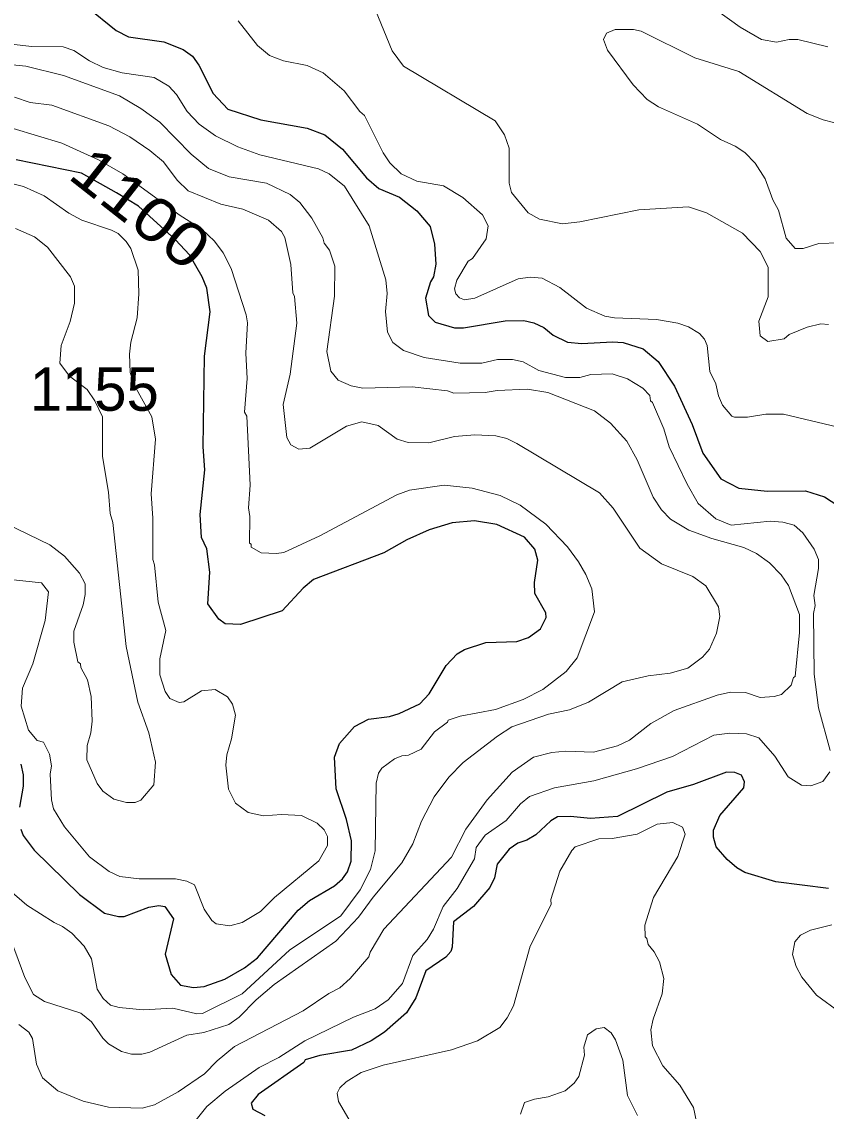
# Model space of a CAD drawing. Extents: x 447.8 to 473.9, y 7733.1 to 7760.8.
# Drawn here: x 469.041 to 470.525, y 7745.257 to 7747.269 of the extents above; entities that cross this region are included whole.
import ezdxf
from ezdxf.enums import TextEntityAlignment as Align

# ---------------------------------------------------------------- set-up
doc = ezdxf.new("R2010")
doc.units = 0
doc.header["$LTSCALE"] = 0.032
doc.layers.add('1', color=7, linetype='Continuous', lineweight=25)
doc.layers.add('2', color=7, linetype='Continuous', lineweight=13)
doc.layers.add('21', color=7, linetype='Continuous')
doc.layers.add('61', color=7, linetype='Continuous')

msp = doc.modelspace()

# ---------------------------------------------------------------- linework, layer by layer
at = {"layer": '1'}
for points in [[(469.1605, 7747.2967), (469.2151, 7747.2527), (469.2374, 7747.2409), (469.3031, 7747.2317), (469.3387, 7747.2172), (469.3555, 7747.2051), (469.3676, 7747.1883), (469.3941, 7747.1362), (469.4207, 7747.107), (469.4821, 7747.0876), (469.5672, 7747.0723), (469.6, 7747.0601), (469.6325, 7747.0332), (469.6768, 7746.9802), (469.6995, 7746.9606), (469.7379, 7746.9446), (469.7698, 7746.9193), (469.7941, 7746.8906), (469.8021, 7746.8578), (469.8044, 7746.8209), (469.8005, 7746.7978), (469.7945, 7746.7883), (469.7853, 7746.7582), (469.7909, 7746.726), (469.8034, 7746.7141), (469.839, 7746.7036), (469.8557, 7746.7033), (469.9323, 7746.7163), (469.9671, 7746.717), (469.9852, 7746.7129), (470.004, 7746.7041), (470.0208, 7746.6901), (470.0472, 7746.6768), (470.0738, 7746.6746), (470.1308, 7746.6777), (470.15, 7746.6763), (470.1868, 7746.6649), (470.2148, 7746.6416), (470.2449, 7746.5959), (470.2772, 7746.5249), (470.2973, 7746.472)], [(469.9754, 7746.1317), (469.9976, 7746.1479), (470.008, 7746.169), (470.0074, 7746.1771), (469.9872, 7746.2129), (469.9865, 7746.2332), (469.9928, 7746.2745), (469.9875, 7746.2948), (469.968, 7746.3169), (469.9171, 7746.3403), (469.8758, 7746.3474), (469.8345, 7746.3435), (469.7921, 7746.3305), (469.7511, 7746.3124), (469.7087, 7746.288), (469.5787, 7746.239), (469.5597, 7746.223), (469.5209, 7746.181), (469.4442, 7746.156), (469.416, 7746.1573), (469.4042, 7746.1659), (469.3838, 7746.1941), (469.3876, 7746.2522), (469.3819, 7746.2958), (469.3724, 7746.3166), (469.3701, 7746.3588), (469.3788, 7746.4413), (469.3757, 7746.4837), (469.378, 7746.651), (469.3884, 7746.7331), (469.3819, 7746.7767), (469.3736, 7746.7979), (469.3504, 7746.8381), (469.3247, 7746.8657), (469.2559, 7746.9279), (469.2156, 7746.9529), (469.151, 7746.9893), (469.0306, 7747.0137)], [(470.2973, 7746.472), (470.3304, 7746.4246), (470.3635, 7746.4076), (470.4157, 7746.4021), (470.4866, 7746.4028), (470.5218, 7746.3915)], [(470.5218, 7746.3915), (470.5568, 7746.3685)], [(469.0389, 7745.7779), (469.0436, 7745.7666), (469.0636, 7745.7394), (469.1474, 7745.6571), (469.1933, 7745.6231), (469.2192, 7745.6166), (469.23, 7745.6165), (469.275, 7745.6341), (469.2938, 7745.6372), (469.3047, 7745.6351), (469.321, 7745.6124), (469.3052, 7745.5475), (469.3164, 7745.5099), (469.3337, 7745.4898), (469.3576, 7745.4858), (469.3771, 7745.4874), (469.4154, 7745.5009), (469.4518, 7745.5221), (469.4754, 7745.5406), (469.5506, 7745.6287), (469.5717, 7745.6461), (469.618, 7745.6736), (469.6323, 7745.6864), (469.6417, 7745.6994), (469.6482, 7745.719), (469.6489, 7745.7567), (469.64, 7745.7956), (469.621, 7745.8526), (469.6177, 7745.9106), (469.6272, 7745.936), (469.6545, 7745.9675), (469.6803, 7745.9811), (469.7191, 7745.986), (469.7372, 7745.9913), (469.7748, 7746.0093), (469.7921, 7746.0279), (469.8238, 7746.0801), (469.8439, 7746.1018), (469.8575, 7746.1099), (469.897, 7746.1223), (469.9543, 7746.1247), (469.9754, 7746.1317)], [(469.0389, 7745.8978), (469.0437, 7745.8785), (469.0437, 7745.8574), (469.0365, 7745.8189)], [(470.5291, 7745.6686), (470.4318, 7745.6806), (470.3748, 7745.6981), (470.3597, 7745.7065), (470.3421, 7745.7217), (470.3215, 7745.7456), (470.3167, 7745.7631), (470.3167, 7745.7764), (470.3284, 7745.8035), (470.3728, 7745.8544), (470.3742, 7745.8655), (470.3685, 7745.8776), (470.3559, 7745.8825), (470.3405, 7745.8832), (470.2802, 7745.8603), (470.2306, 7745.8463), (470.14, 7745.8016), (470.0898, 7745.7977), (470.0529, 7745.8016), (470.0289, 7745.8007), (470.0166, 7745.7933), (469.9889, 7745.7675), (469.9725, 7745.7574), (469.956, 7745.7519), (469.9398, 7745.7411), (469.9175, 7745.7134), (469.9126, 7745.6879), (469.904, 7745.6705), (469.8744, 7745.6351), (469.8375, 7745.6067), (469.835, 7745.5603), (469.832, 7745.5521), (469.8233, 7745.5418), (469.7863, 7745.5163), (469.7677, 7745.4669), (469.7504, 7745.4392), (469.71, 7745.4033), (469.6853, 7745.3873), (469.6489, 7745.3699), (469.5904, 7745.3599), (469.5635, 7745.352), (469.5612, 7745.3471), (469.4769, 7745.288), (469.464, 7745.2719), (469.4673, 7745.2612), (469.4891, 7745.2495)]]:
    msp.add_lwpolyline(points, dxfattribs=at)
at = {"layer": '2'}
for points in [[(469.6836, 7747.3147), (469.7241, 7747.2147), (469.7451, 7747.1868), (469.9142, 7747.0855), (469.9311, 7747.0601), (469.9398, 7747.0351), (469.94, 7746.9704), (469.9444, 7746.9534), (469.9749, 7746.9157), (469.996, 7746.9043), (470.038, 7746.8958), (470.0703, 7746.8995), (470.1792, 7746.9215), (470.2707, 7746.927), (470.3041, 7746.9157), (470.3705, 7746.8785), (470.4028, 7746.8442), (470.4176, 7746.8153), (470.4176, 7746.7607), (470.4002, 7746.7157), (470.4031, 7746.689), (470.4168, 7746.6781), (470.4473, 7746.6835), (470.4564, 7746.6911), (470.4898, 7746.705), (470.5151, 7746.7106), (470.529, 7746.7097)], [(470.5276, 7747.2222), (470.4725, 7747.2356), (470.4564, 7747.2361), (470.433, 7747.2309), (470.4053, 7747.2361), (470.3659, 7747.2587), (470.3221, 7747.2897)], [(470.2509, 7746.7122), (470.2118, 7746.7187), (470.1344, 7746.7219), (470.1165, 7746.725), (470.0824, 7746.7396), (470.0336, 7746.7778), (470.0007, 7746.7955), (469.9784, 7746.7971), (469.9563, 7746.794), (469.8767, 7746.7585), (469.8576, 7746.7555), (469.8481, 7746.7591), (469.8414, 7746.766), (469.8391, 7746.7756), (469.8434, 7746.7915), (469.8645, 7746.8266), (469.8723, 7746.8315), (469.8974, 7746.8677), (469.9014, 7746.8917), (469.8904, 7746.9124), (469.8547, 7746.944), (469.8185, 7746.9654), (469.7697, 7746.9744), (469.7405, 7746.9879), (469.72, 7747.0083), (469.7076, 7747.0265), (469.673, 7747.0952), (469.6643, 7747.1026), (469.6355, 7747.1408), (469.597, 7747.1743), (469.5671, 7747.1881), (469.5237, 7747.1962), (469.4981, 7747.2065), (469.4754, 7747.2249), (469.4397, 7747.2701)], [(470.1946, 7747.1253), (470.1687, 7747.1519), (470.1213, 7747.2162), (470.1139, 7747.2355), (470.1193, 7747.2475), (470.1356, 7747.254), (470.1694, 7747.254), (470.1833, 7747.2509), (470.2824, 7747.2022), (470.3634, 7747.177), (470.4898, 7747.0993), (470.5189, 7747.0872), (470.5574, 7747.0778)], [(469.021, 7747.2269), (469.0592, 7747.2229), (469.1172, 7747.2221), (469.137, 7747.2155), (469.1659, 7747.1965), (469.1912, 7747.184), (469.2262, 7747.174), (469.2849, 7747.1657), (469.312, 7747.1494), (469.3265, 7747.1341), (469.3462, 7747.1031), (469.368, 7747.0798), (469.398, 7747.0577), (469.4394, 7747.0378), (469.4801, 7747.0231), (469.5882, 7746.9969), (469.608, 7746.9879), (469.6363, 7746.9653), (469.6817, 7746.892), (469.7123, 7746.792)], [(470.4415, 7746.2476), (470.4203, 7746.2695), (470.3962, 7746.2869), (470.373, 7746.2977), (470.3137, 7746.3146), (470.2715, 7746.33), (470.2376, 7746.3504), (470.2209, 7746.3675), (470.2058, 7746.3906), (470.1759, 7746.4599), (470.157, 7746.4943), (470.127, 7746.5276), (470.0972, 7746.55), (470.0112, 7746.5839), (469.974, 7746.5903), (469.9178, 7746.588), (469.8954, 7746.584), (469.838, 7746.5832), (469.8259, 7746.5871), (469.761, 7746.5943), (469.6699, 7746.592), (469.6484, 7746.5966), (469.6243, 7746.6066), (469.6112, 7746.6235), (469.6033, 7746.6598), (469.6177, 7746.762), (469.6183, 7746.8175), (469.6087, 7746.8467), (469.5987, 7746.8597), (469.5959, 7746.8696), (469.576, 7746.9062), (469.5537, 7746.9348), (469.5357, 7746.9498), (469.4921, 7746.9708), (469.4234, 7746.9824), (469.3855, 7746.9974), (469.3532, 7747.0239), (469.2956, 7747.0833), (469.2603, 7747.1087), (469.2211, 7747.1317), (469.118, 7747.1692), (469.0485, 7747.1867), (468.9805, 7747.1932)], [(469.0274, 7747.1291), (469.0566, 7747.1194), (469.0961, 7747.1143), (469.2015, 7747.0767), (469.2403, 7747.0562), (469.2773, 7747.0309), (469.3024, 7747.0098), (469.3272, 7746.9759), (469.3477, 7746.9566), (469.4079, 7746.9317), (469.4483, 7746.9228), (469.4958, 7746.9021), (469.5197, 7746.8816), (469.5262, 7746.8704), (469.5374, 7746.8203), (469.5408, 7746.7683)], [(470.3746, 7747.0269), (470.357, 7747.0391), (470.3297, 7747.0512), (470.2872, 7747.0797), (470.2151, 7747.1116), (470.1946, 7747.1253)], [(469.0252, 7747.0712), (469.1146, 7747.0447), (469.1824, 7747.0135), (469.2271, 7746.9879), (469.3331, 7746.9106), (469.3729, 7746.8858), (469.3966, 7746.8635), (469.4124, 7746.842), (469.4271, 7746.8129), (469.4547, 7746.7274), (469.4573, 7746.7125), (469.4542, 7746.6566), (469.4565, 7746.6099), (469.4518, 7746.5481), (469.4557, 7746.5403), (469.4621, 7746.4128), (469.459, 7746.3712), (469.4613, 7746.3551), (469.4606, 7746.3062), (469.4637, 7746.3039), (469.4641, 7746.2984), (469.4827, 7746.288), (469.5106, 7746.2866), (469.5244, 7746.2889), (469.5909, 7746.3193), (469.7329, 7746.3954)], [(470.5488, 7746.8606), (470.5113, 7746.859), (470.4821, 7746.8501), (470.4672, 7746.8502), (470.451, 7746.8692), (470.4368, 7746.9209), (470.4263, 7746.9401), (470.4119, 7746.9786), (470.3934, 7747.0075), (470.3746, 7747.0269)], [(469.4221, 7745.8516), (469.4174, 7745.8962), (469.419, 7745.915), (469.4278, 7745.9447), (469.4348, 7745.9885), (469.4297, 7746.009), (469.4201, 7746.0224), (469.3975, 7746.0357), (469.3725, 7746.0332), (469.3397, 7746.0131), (469.3309, 7746.0118), (469.3142, 7746.0195), (469.3053, 7746.0322), (469.2955, 7746.0626), (469.2955, 7746.0925), (469.3067, 7746.1445), (469.2923, 7746.1973), (469.2859, 7746.2659), (469.2827, 7746.2761), (469.2826, 7746.3519), (469.2795, 7746.3971), (469.2874, 7746.4981), (469.281, 7746.5395), (469.2486, 7746.5973), (469.241, 7746.6208), (469.2394, 7746.6549), (469.2418, 7746.6773), (469.2537, 7746.7219), (469.2569, 7746.766), (469.2553, 7746.8097), (469.2419, 7746.8497), (469.2335, 7746.8629), (469.2187, 7746.8777), (469.2066, 7746.8841), (469.1514, 7746.902), (469.1277, 7746.9152), (469.0821, 7746.9474), (469.0442, 7746.9643), (468.9959, 7746.9759)], [(468.9715, 7746.3616), (469.0924, 7746.303), (469.1197, 7746.2819), (469.1471, 7746.2505), (469.1575, 7746.2308), (469.1575, 7746.2114), (469.1539, 7746.1923), (469.1368, 7746.1436), (469.1368, 7746.1232), (469.1443, 7746.0869), (469.1492, 7746.083), (469.1498, 7746.0764), (469.1623, 7746.0534), (469.1688, 7746.0231), (469.1704, 7745.9772), (469.1681, 7745.9559), (469.1615, 7745.9327), (469.1608, 7745.9062), (469.1799, 7745.8623), (469.1906, 7745.848), (469.2109, 7745.8334), (469.2342, 7745.8273), (469.2502, 7745.8273), (469.2603, 7745.8315), (469.2842, 7745.8598), (469.2874, 7745.9014), (469.275, 7745.956), (469.2547, 7746.0123), (469.2331, 7746.1152), (469.2088, 7746.3439), (469.2041, 7746.3607), (469.2008, 7746.4), (469.1897, 7746.4662), (469.1895, 7746.5392), (469.1756, 7746.5685), (469.1612, 7746.5897), (469.129, 7746.6142), (469.111, 7746.638), (469.1136, 7746.6708), (469.1302, 7746.7151), (469.1383, 7746.7488), (469.1383, 7746.7807), (469.1306, 7746.7978), (469.0881, 7746.8523), (469.0641, 7746.8715), (469.0293, 7746.8869)], [(469.7123, 7746.792), (469.7147, 7746.7668), (469.7115, 7746.7335), (469.7155, 7746.6958), (469.725, 7746.6764), (469.745, 7746.6616)], [(469.5408, 7746.7683), (469.5439, 7746.7615), (469.548, 7746.712), (469.5359, 7746.6177), (469.5232, 7746.5621), (469.5296, 7746.501)], [(470.3101, 7746.6231), (470.3054, 7746.671), (470.3, 7746.6828), (470.2908, 7746.6931), (470.2708, 7746.7055), (470.2509, 7746.7122)], [(469.745, 7746.6616), (469.7832, 7746.6488), (469.8495, 7746.6385), (469.8893, 7746.6385), (469.9181, 7746.6449), (469.946, 7746.6449), (469.9658, 7746.6407), (469.9949, 7746.6249), (470.0436, 7746.6119), (470.0703, 7746.6119), (470.0907, 7746.6176), (470.1298, 7746.6183), (470.1582, 7746.6095), (470.1866, 7746.5921), (470.1995, 7746.5783), (470.2009, 7746.5687), (470.2045, 7746.5658), (470.2251, 7746.5169), (470.2352, 7746.4839), (470.268, 7746.4149), (470.2883, 7746.3793), (470.3213, 7746.3511), (470.3492, 7746.3395), (470.4214, 7746.3468), (470.4449, 7746.345), (470.4656, 7746.3393), (470.4819, 7746.325), (470.5028, 7746.2952), (470.5106, 7746.2761), (470.5107, 7746.2593), (470.5019, 7746.2091), (470.5041, 7746.1907), (470.5011, 7746.1763), (470.5027, 7746.0639), (470.5107, 7746.0017), (470.5323, 7745.9234)], [(470.5468, 7746.5199), (470.4462, 7746.5439), (470.4132, 7746.5439), (470.3796, 7746.5383), (470.3555, 7746.5383), (470.3506, 7746.5405), (470.3335, 7746.561), (470.326, 7746.5782), (470.3214, 7746.6), (470.3101, 7746.6231)], [(469.5296, 7746.501), (469.5373, 7746.4874), (469.5521, 7746.4793), (469.5725, 7746.4813), (469.6399, 7746.5221), (469.6684, 7746.5302), (469.6981, 7746.5229), (469.7334, 7746.4981), (469.7534, 7746.4916), (469.7915, 7746.491), (469.839, 7746.503), (469.8768, 7746.5062), (469.9155, 7746.5039), (469.9354, 7746.4989), (469.9543, 7746.4901), (470.1064, 7746.399), (470.1317, 7746.3705), (470.1807, 7746.2969), (470.2211, 7746.2677), (470.2785, 7746.2447), (470.3024, 7746.227), (470.3259, 7746.1886), (470.3286, 7746.1704), (470.3223, 7746.1401), (470.3096, 7746.1101), (470.2965, 7746.0957), (470.2694, 7746.0754), (470.2368, 7746.0662), (470.1964, 7746.0613), (470.1481, 7746.05), (470.0861, 7746.0125), (470.0512, 7745.9982), (470.0124, 7745.99), (469.9448, 7745.9667), (469.9185, 7745.9497), (469.8549, 7745.9009), (469.8284, 7745.8739), (469.8017, 7745.8379), (469.7783, 7745.7929), (469.7623, 7745.751), (469.742, 7745.7156), (469.6889, 7745.6523), (469.662, 7745.6154), (469.6202, 7745.5713), (469.5067, 7745.491), (469.4731, 7745.4629), (469.4416, 7745.4309), (469.4225, 7745.4174), (469.3769, 7745.4024), (469.3454, 7745.3977), (469.2772, 7745.3661), (469.2624, 7745.3624), (469.2435, 7745.3624), (469.2247, 7745.3673), (469.2011, 7745.3819), (469.1902, 7745.3923), (469.1692, 7745.4221), (469.1495, 7745.4385), (469.0829, 7745.4599), (469.0627, 7745.4728), (469.0464, 7745.5044), (469.008, 7745.6086)], [(469.7329, 7746.3954), (469.7562, 7746.4038), (469.8201, 7746.4132), (469.8717, 7746.4075), (469.923, 7746.3937), (469.9601, 7746.3759), (470.0074, 7746.3412), (470.0476, 7746.2992), (470.068, 7746.2718), (470.0815, 7746.248), (470.0922, 7746.2216), (470.097, 7746.1794), (470.0652, 7746.0941), (470.0449, 7746.0693), (470.0021, 7746.0358), (469.9658, 7746.0174), (469.9149, 7745.9991), (469.8494, 7745.9866), (469.8273, 7745.9795), (469.8259, 7745.9757), (469.8021, 7745.9579), (469.7777, 7745.9258), (469.7545, 7745.9149), (469.7418, 7745.9132), (469.7286, 7745.9076), (469.7051, 7745.8905), (469.6991, 7745.8814), (469.6944, 7745.8628), (469.693, 7745.7377), (469.6842, 7745.7038), (469.6653, 7745.6659), (469.6295, 7745.6179), (469.5346, 7745.5549), (469.4473, 7745.4743), (469.3745, 7745.4376), (469.3637, 7745.4371), (469.3195, 7745.4473), (469.2649, 7745.4442), (469.2203, 7745.4486), (469.2043, 7745.453), (469.191, 7745.4655), (469.18, 7745.4829), (469.1696, 7745.5387), (469.1559, 7745.5621), (469.133, 7745.5858), (469.1162, 7745.5986), (469.1006, 7745.6057), (469.0504, 7745.6379), (468.9946, 7745.6848)], [(469.0256, 7746.2382), (469.0774, 7746.2328), (469.0899, 7746.2159), (469.084, 7746.163), (469.0613, 7746.0834), (469.0421, 7746.0385), (469.0398, 7746.0049), (469.0532, 7745.9606), (469.069, 7745.9418), (469.0807, 7745.9384), (469.0919, 7745.9167), (469.0958, 7745.895), (469.0935, 7745.8798), (469.0954, 7745.8322), (469.0992, 7745.8158), (469.1197, 7745.7826), (469.1656, 7745.7271), (469.2021, 7745.6997), (469.2216, 7745.6903), (469.2574, 7745.6862), (469.3247, 7745.6861), (469.3456, 7745.6817), (469.3596, 7745.6754), (469.3771, 7745.6303), (469.3914, 7745.6095), (469.3994, 7745.6035), (469.4248, 7745.5997), (469.4472, 7745.6054), (469.4812, 7745.6258), (469.507, 7745.6517), (469.5886, 7745.7196), (469.6045, 7745.7481), (469.6048, 7745.7644)], [(470.4642, 7746.0579), (470.4673, 7746.0601), (470.4753, 7746.1409), (470.4753, 7746.174), (470.4554, 7746.2277), (470.4415, 7746.2476)], [(469.0357, 7745.4176), (469.0541, 7745.4032), (469.0608, 7745.3918), (469.0679, 7745.3444), (469.0792, 7745.3192), (469.1072, 7745.2947), (469.1543, 7745.2761), (469.2005, 7745.2646), (469.2631, 7745.2629), (469.2855, 7745.2692), (469.3294, 7745.2928), (469.378, 7745.3263), (469.4013, 7745.3504), (469.4333, 7745.377), (469.5602, 7745.4427), (469.6071, 7745.4747), (469.6273, 7745.485), (469.6465, 7745.502), (469.6813, 7745.5421), (469.6834, 7745.5512), (469.7084, 7745.5932), (469.8334, 7745.726), (469.8599, 7745.7778), (469.8993, 7745.8323), (469.9453, 7745.8831), (469.9848, 7745.9106), (470.0188, 7745.9195), (470.0446, 7745.9219), (470.0954, 7745.9203), (470.1397, 7745.932), (470.1621, 7745.9423), (470.2015, 7745.9733), (470.2442, 7745.9971), (470.3237, 7746.0254), (470.3481, 7746.0309), (470.3759, 7746.03), (470.4027, 7746.0213), (470.4286, 7746.0228), (470.4422, 7746.0268), (470.4602, 7746.0438), (470.4642, 7746.0579)], [(470.5316, 7745.8839), (470.5185, 7745.8659), (470.4966, 7745.8578), (470.4792, 7745.8595), (470.4544, 7745.8749), (470.4301, 7745.9128), (470.4003, 7745.9464), (470.3776, 7745.9539), (470.3468, 7745.9555), (470.3176, 7745.9513), (470.2413, 7745.9122), (470.1747, 7745.8891), (470.096, 7745.8671), (470.0233, 7745.8545), (469.9774, 7745.8386), (469.9607, 7745.8248), (469.9346, 7745.794), (469.8956, 7745.7668), (469.8791, 7745.7444), (469.876, 7745.723), (469.8437, 7745.6685), (469.8179, 7745.6354), (469.8005, 7745.5935), (469.7888, 7745.5745), (469.7624, 7745.5445), (469.7433, 7745.4933), (469.7168, 7745.4631), (469.6929, 7745.4464), (469.6526, 7745.4311), (469.5632, 7745.3872), (469.5152, 7745.3566), (469.4788, 7745.3378), (469.416, 7745.2944), (469.3821, 7745.2661), (469.355, 7745.2319)], [(469.4867, 7745.8025), (469.4587, 7745.809), (469.4348, 7745.826), (469.4221, 7745.8516)], [(469.6048, 7745.7644), (469.5987, 7745.777), (469.5856, 7745.7888), (469.5568, 7745.8032), (469.52, 7745.8049), (469.4867, 7745.8025)], [(470.1297, 7745.7608), (470.1762, 7745.7685), (470.2127, 7745.7872), (470.242, 7745.7903), (470.2597, 7745.7818), (470.2644, 7745.7685)], [(469.6485, 7745.2355), (469.6251, 7745.2755), (469.6226, 7745.2907), (469.6277, 7745.3002), (469.639, 7745.3116), (469.6671, 7745.3287), (469.7074, 7745.3423), (469.8336, 7745.3707), (469.8812, 7745.3875), (469.9227, 7745.4118), (469.9363, 7745.4294), (469.9478, 7745.4518), (469.9788, 7745.5622), (470.0174, 7745.639), (470.017, 7745.6479), (470.0336, 7745.7003), (470.0556, 7745.7388), (470.0618, 7745.7452), (470.1056, 7745.76), (470.1297, 7745.7608)], [(470.2644, 7745.7685), (470.2508, 7745.7276), (470.2063, 7745.6519), (470.1904, 7745.6008), (470.1909, 7745.5791), (470.194, 7745.576), (470.1961, 7745.5651), (470.2072, 7745.5517), (470.2171, 7745.5333), (470.2252, 7745.5021), (470.222, 7745.4742), (470.2054, 7745.4271), (470.2013, 7745.4075), (470.2046, 7745.3781), (470.2234, 7745.341), (470.2545, 7745.3052), (470.28, 7745.2639), (470.2883, 7745.2227)], [(470.5505, 7745.4395), (470.5071, 7745.4717), (470.4798, 7745.505), (470.4694, 7745.5242), (470.4626, 7745.5467), (470.467, 7745.5702), (470.4771, 7745.5821), (470.4956, 7745.5913), (470.535, 7745.6013)], [(470.1769, 7745.2492), (470.1583, 7745.2863), (470.1497, 7745.3518), (470.1358, 7745.389), (470.1279, 7745.4017), (470.1153, 7745.4119), (470.1002, 7745.4096), (470.0843, 7745.3981), (470.0779, 7745.3757), (470.0787, 7745.361), (470.0685, 7745.3216), (470.0599, 7745.3092), (470.0435, 7745.2948), (470.0117, 7745.2838), (469.9864, 7745.2797), (469.9682, 7745.2734), (469.9608, 7745.2521)]]:
    msp.add_lwpolyline(points, dxfattribs=at)

# ---------------------------------------------------------------- texts
at = {"layer": '21'}
msp.add_text('1155', height=0.08, dxfattribs=at).set_placement((469.0556, 7746.5504))
at = {"layer": '61', "width": 1.2}
msp.add_text('1100', height=0.08, rotation=321.843, dxfattribs=at).set_placement((469.2353, 7746.8932), align=Align.CENTER)

doc.saveas('drawing.dxf')
